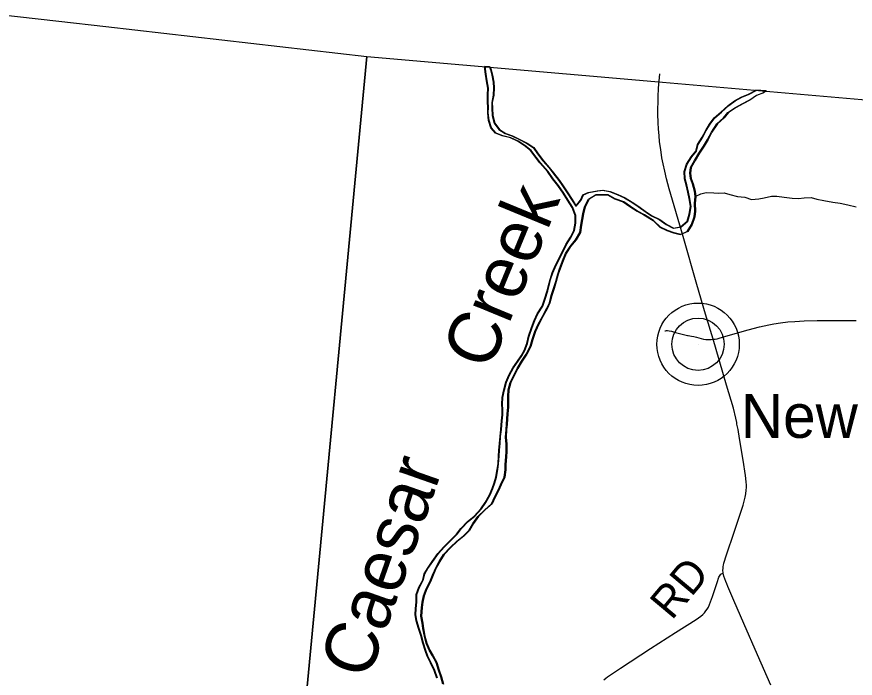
# Model space of a CAD drawing. Extents: x 1442749 to 1756758, y 235267 to 677782.
# Drawn here: x 1548844 to 1556835, y 569056 to 575359 of the extents above; entities that cross this region are included whole.
import ezdxf

# ---------------------------------------------------------------- set-up
doc = ezdxf.new("R2010")
doc.units = 0
for name, color, linetype in [('GM_X_Adjacent_County', 7, 'Continuous'), ('GM_X_County', 7, 'Continuous'), ('GM_X_County_Road', 7, 'Continuous'), ('GM_X_County_Road_Text', 7, 'Continuous'), ('GM_X_Major_River', 7, 'Continuous'), ('GM_X_Major_River_Text', 7, 'Continuous'), ('GM_X_Minor_River', 7, 'Continuous'), ('GM_X_State_Route', 7, 'Continuous'), ('GM_X_Township', 7, 'Continuous'), ('GM_X_Township_Subdivision', 7, 'Continuous'), ('GM_X_Unincorporated', 7, 'Continuous'), ('GM_X_Unincorporated_Location', 7, 'Continuous'), ('GM_X_Unincorporated_Text', 7, 'Continuous')]:
    doc.layers.add(name, color=color, linetype=linetype)

msp = doc.modelspace()

# ---------------------------------------------------------------- linework, layer by layer
at = {"layer": 'GM_X_Adjacent_County'}
for points in [[(1514551.8, 590905.6), (1514077.4, 585460), (1513734.6, 581107.4), (1513727.5, 580973.9), (1513514.2, 578839.9), (1514569.4, 578743.8), (1516950, 578526.9), (1518829.2, 578331.8), (1524308.5, 577745.2), (1526680.1, 577523.9), (1529626.7, 577249.2), (1531676.6, 577058.1), (1536645.4, 576561.3), (1543156.7, 575957.6), (1545678.1, 575724.5), (1546403.2, 575641.6), (1549246.3, 575316.8), (1549693.5, 575265.7), (1552179.9, 574981.5), (1554998.6, 574736.4), (1559309.5, 574361.4), (1567480, 573617.6), (1572928.5, 573040.3)], [(1510501.5, 579143.6), (1513514.2, 578839.9), (1514569.4, 578743.8), (1516950, 578526.9), (1518829.2, 578331.8), (1524308.5, 577745.2), (1526680.1, 577523.9), (1529626.7, 577249.2), (1531676.6, 577058.1), (1536645.4, 576561.3), (1543156.7, 575957.6), (1545678.1, 575724.5), (1546403.2, 575641.6), (1549246.3, 575316.8), (1549693.5, 575265.7), (1552179.9, 574981.5), (1551567.1, 568507.3), (1551312.1, 565815), (1551044.2, 562987.6), (1549909.5, 549764.5)]]:
    msp.add_lwpolyline(points, dxfattribs=at)
at = {"layer": 'GM_X_County'}
msp.add_lwpolyline([(1549909.5, 549764.5), (1551044.2, 562987.6), (1551312.1, 565815), (1551567.1, 568507.3), (1552179.9, 574981.5), (1554998.6, 574736.4), (1559309.5, 574361.4), (1567480, 573617.6), (1572928.5, 573040.3)], dxfattribs=at)
at = {"layer": 'GM_X_County_Road'}
for points in [[(1555479.7, 572285.8), (1555501.6, 572287.7), (1555518.1, 572290.1), (1555538.5, 572295.4), (1555623.2, 572321.5), (1555815.4, 572376.6), (1555923.4, 572404), (1556012.7, 572424.4), (1556060.9, 572433.5), (1556122.3, 572442.8), (1556193.8, 572451.3), (1556259.1, 572456.6), (1556347.4, 572461.7), (1556471.9, 572464.9), (1556593.1, 572465.2), (1556747.3, 572463.8), (1556842.5, 572464.6)], [(1554439.5, 569040.5), (1554459.1, 569058), (1554472.7, 569068.8), (1554492.8, 569082.9), (1554597.6, 569153.6), (1554884, 569338.6), (1555121.6, 569490.5), (1555318.5, 569615.2), (1555341.4, 569630.8), (1555363.9, 569646.9), (1555382.4, 569662.5), (1555397.1, 569678.7), (1555412.4, 569698.8), (1555423.9, 569714.3), (1555435.6, 569733.8), (1555446.9, 569758.5), (1555476.2, 569835.5), (1555520, 569968.7), (1555536.1, 570018), (1555540.6, 570029.2), (1555546.5, 570038), (1555555.8, 570047.3), (1555566.5, 570054.1), (1555577, 570058.1)]]:
    msp.add_lwpolyline(points, dxfattribs=at)
at = {"layer": 'GM_X_Major_River'}
for p, q in [((1553350.7, 574881.1), (1553302.9, 574885.3)), ((1553308.8, 574885.3), (1553356.6, 574881.1)), ((1555983.3, 574652.2), (1555889, 574660.4)), ((1555894.9, 574660.4), (1555989.2, 574652.2))]:
    msp.add_line(p, q, dxfattribs=at)
for points in [[(1554053.1, 573678.6), (1554000.4, 573751.9), (1553951.5, 573815), (1553902.8, 573886.2), (1553830.3, 573967.9), (1553789.2, 574020.9), (1553740.4, 574086.1), (1553679.1, 574131.4), (1553615.8, 574172.8), (1553548.3, 574204.2), (1553470.5, 574225.8), (1553406.8, 574249.2), (1553361.8, 574302.2), (1553341.1, 574370.9), (1553332.5, 574443.3), (1553333.5, 574493.4), (1553330.5, 574547.6), (1553329.9, 574615.8), (1553333.2, 574680), (1553322.5, 574748.4), (1553311.7, 574812.8), (1553302.9, 574885.3)], [(1554059, 573678.6), (1554006.3, 573751.8), (1553957.5, 573815), (1553908.7, 573886.2), (1553836.2, 573967.9), (1553795.1, 574020.9), (1553746.3, 574086.1), (1553685.1, 574131.4), (1553621.7, 574172.8), (1553554.2, 574204.2), (1553476.4, 574225.8), (1553412.8, 574249.2), (1553367.7, 574302.2), (1553347, 574370.9), (1553338.4, 574443.3), (1553339.4, 574493.4), (1553336.5, 574547.6), (1553335.8, 574615.8), (1553339.1, 574680), (1553328.4, 574748.4), (1553317.7, 574812.8), (1553308.8, 574885.3)], [(1553350.7, 574881.1), (1553358.6, 574852), (1553371.7, 574801.6), (1553384.4, 574735.1), (1553387.3, 574680.9), (1553384, 574612.8), (1553370.5, 574540.8), (1553371.5, 574488.6), (1553374.1, 574418.4), (1553394.7, 574345.7), (1553437.6, 574284.7), (1553499, 574247.3), (1553562.7, 574224), (1553634.2, 574188.5), (1553703.7, 574155), (1553765, 574113.7), (1553807.9, 574052.6), (1553858.7, 573987.4), (1553913.6, 573922.1), (1553952.6, 573871.2), (1554011.4, 573799.8), (1554044.4, 573747), (1554091.2, 573679.8), (1554132.1, 573618.8), (1554170.9, 573553.9), (1554216.1, 573611.1), (1554239.2, 573662.8), (1554289.7, 573683.9), (1554376.3, 573700.2), (1554426.5, 573705.2), (1554494.4, 573693.9), (1554566, 573664.3), (1554635.5, 573632.9), (1554704.9, 573593.4), (1554766.2, 573550), (1554841.3, 573496.4), (1554894.8, 573463.2), (1554966.2, 573425.7), (1555033.4, 573378.2), (1555100.9, 573344.7), (1555171.4, 573357.4), (1555232.6, 573412.3), (1555253.9, 573478.1), (1555265.4, 573550.1), (1555252.9, 573628.6), (1555240.1, 573689), (1555225.4, 573757.5), (1555208.5, 573816), (1555203.8, 573884.3), (1555227.3, 573954.1), (1555272.7, 574023.4), (1555315.9, 574078.7), (1555333.2, 574142.6), (1555376.7, 574211.9), (1555410, 574275.5), (1555447.3, 574334.9), (1555490.6, 574396.2), (1555553.8, 574449.1), (1555623.3, 574513.9), (1555684.2, 574556.9), (1555749.1, 574591.7), (1555817.9, 574622.4), (1555884.7, 574657.2), (1555889, 574660.4)], [(1553356.6, 574881.1), (1553364.5, 574852), (1553377.6, 574801.6), (1553390.3, 574735.1), (1553393.2, 574680.9), (1553389.9, 574612.8), (1553376.4, 574540.8), (1553377.4, 574488.6), (1553380, 574418.4), (1553400.6, 574345.7), (1553443.5, 574284.7), (1553504.9, 574247.3), (1553568.6, 574224), (1553640.1, 574188.5), (1553709.6, 574155), (1553770.9, 574113.7), (1553813.8, 574052.6), (1553864.6, 573987.4), (1553919.5, 573922.1), (1553958.6, 573871.2), (1554017.3, 573799.8), (1554050.3, 573747), (1554097.1, 573679.8), (1554138, 573618.8), (1554176.8, 573553.9), (1554222, 573611.1), (1554245.1, 573662.8), (1554295.7, 573683.9), (1554382.2, 573700.2), (1554432.4, 573705.2), (1554500.3, 573693.9), (1554571.9, 573664.3), (1554641.5, 573632.9), (1554710.8, 573593.4), (1554772.1, 573550), (1554847.2, 573496.4), (1554900.7, 573463.2), (1554972.1, 573425.7), (1555039.4, 573378.2), (1555106.9, 573344.7), (1555177.3, 573357.4), (1555238.5, 573412.3), (1555259.9, 573478.1), (1555271.3, 573550.1), (1555258.8, 573628.6), (1555246, 573689), (1555231.3, 573757.5), (1555214.4, 573816), (1555209.8, 573884.3), (1555233.2, 573954.1), (1555278.7, 574023.4), (1555321.9, 574078.7), (1555339.2, 574142.6), (1555382.6, 574211.9), (1555416, 574275.5), (1555453.2, 574334.9), (1555496.5, 574396.2), (1555559.7, 574449.1), (1555629.2, 574513.9), (1555690.2, 574556.9), (1555755, 574591.7), (1555823.8, 574622.4), (1555890.6, 574657.2), (1555894.9, 574660.4)], [(1553238.3, 570597.1), (1553303.7, 570660), (1553369, 570716.8), (1553398.3, 570780.5), (1553431.7, 570848), (1553454.8, 570899.7), (1553488.3, 570971.3), (1553499.7, 571041.3), (1553498.7, 571093.4), (1553504.2, 571165.6), (1553509.2, 571215.6), (1553508.5, 571285.9), (1553501.9, 571354.2), (1553507.3, 571424.3), (1553512.3, 571476.4), (1553518.3, 571576.6), (1553523.6, 571638.7), (1553525.6, 571740.9), (1553528.8, 571803.1), (1553546.2, 571873), (1553613.1, 572008.1), (1553654.5, 572077.5), (1553698, 572144.8), (1553737.5, 572216.3), (1553756.8, 572284.1), (1553782.4, 572359.8), (1553813.9, 572431.4), (1553853.4, 572502.8), (1553897.1, 572582.2), (1553920.1, 572633.9), (1553937.6, 572703.8), (1553958.9, 572769.6), (1553980.3, 572837.4), (1553999.7, 572905.2), (1554016.7, 572957), (1554046.3, 573034.7), (1554073.7, 573102.4), (1554117.2, 573169.7), (1554170.5, 573232.9), (1554212, 573302.2), (1554221.4, 573372.3), (1554228.5, 573428.3), (1554239.6, 573482.3), (1554255, 573548.2), (1554294.5, 573619.6), (1554359.5, 573662.4), (1554409.6, 573661.4), (1554473.7, 573662.2), (1554541.2, 573624.7), (1554622.8, 573595), (1554688, 573549.6), (1554755.4, 573508.1), (1554820.8, 573472.7), (1554907.9, 573418.8), (1554972.8, 573355.3), (1555040.3, 573321.9), (1555104.1, 573300.5), (1555167.9, 573285.2), (1555232.6, 573312), (1555274, 573379.4), (1555301.5, 573453.1), (1555306.6, 573505.2), (1555304, 573579.4), (1555309.4, 573645.5), (1555304.4, 573695.8), (1555283.7, 573766.4), (1555266.7, 573818.9), (1555259.7, 573869.2), (1555264.7, 573921.3), (1555302.2, 573990.7), (1555345.6, 574060.1), (1555389.1, 574127.4), (1555426.4, 574190.9), (1555463.8, 574258.3), (1555517.5, 574337.5), (1555578.8, 574394.5), (1555619.9, 574445.8), (1555693, 574494.5), (1555757.9, 574529.3), (1555824.7, 574564.1), (1555889.8, 574608.9), (1555954.4, 574635.7), (1555983.3, 574652.2)], [(1555989.2, 574652.2), (1555960.4, 574635.7), (1555895.7, 574608.9), (1555830.6, 574564.1), (1555763.8, 574529.3), (1555699, 574494.5), (1555625.8, 574445.8), (1555584.7, 574394.5), (1555523.4, 574337.5), (1555469.8, 574258.3), (1555432.3, 574190.9), (1555395, 574127.4), (1555351.6, 574060.1), (1555308.1, 573990.7), (1555270.6, 573921.3), (1555265.6, 573869.2), (1555272.6, 573818.9), (1555289.6, 573766.4), (1555310.3, 573695.8), (1555315.3, 573645.5), (1555310, 573579.4), (1555312.5, 573505.2), (1555307.5, 573453.1), (1555280, 573379.4), (1555238.5, 573312), (1555173.8, 573285.2), (1555110, 573300.5), (1555046.3, 573321.9), (1554978.8, 573355.3), (1554913.9, 573418.8), (1554826.7, 573472.7), (1554761.3, 573508.1), (1554693.9, 573549.6), (1554628.7, 573595), (1554547.1, 573624.7), (1554479.7, 573662.2), (1554415.5, 573661.4), (1554365.4, 573662.4), (1554300.4, 573619.6), (1554260.9, 573548.2), (1554245.6, 573482.3), (1554234.5, 573428.3), (1554227.3, 573372.3), (1554217.9, 573302.2), (1554176.5, 573232.9), (1554123.1, 573169.7), (1554079.7, 573102.4), (1554052.3, 573034.7), (1554022.7, 572957), (1554005.6, 572905.2), (1553986.2, 572837.4), (1553964.8, 572769.6), (1553943.5, 572703.8), (1553926.1, 572633.9), (1553903, 572582.2), (1553859.3, 572502.8), (1553819.8, 572431.4), (1553788.3, 572359.8), (1553762.8, 572284.1), (1553743.4, 572216.3), (1553703.9, 572144.8), (1553660.4, 572077.5), (1553619, 572008.1), (1553552.1, 571873), (1553534.7, 571803.1), (1553531.5, 571740.9), (1553529.5, 571638.7), (1553524.2, 571576.6), (1553518.2, 571476.4), (1553513.2, 571424.3), (1553507.8, 571354.2), (1553514.5, 571285.9), (1553515.1, 571215.6), (1553510.1, 571165.6), (1553504.6, 571093.4), (1553505.6, 571041.3), (1553494.2, 570971.3), (1553460.7, 570899.7), (1553437.6, 570848), (1553404.2, 570780.5), (1553374.9, 570716.8), (1553309.6, 570660), (1553244.2, 570597.1)], [(1552848.9, 569056.1), (1552822.3, 569130.8), (1552787.6, 569201.7), (1552754.8, 569266.6), (1552737.8, 569319.1), (1552715.2, 569389.7), (1552694.6, 569462.4), (1552673.9, 569531), (1552651.3, 569603.6), (1552642.5, 569664), (1552645.5, 569716.1), (1552650.8, 569784.2), (1552652.2, 569854.4), (1552675.7, 569924.1), (1552713.1, 569991.6), (1552726.3, 570051.5), (1552757.4, 570103.1), (1552802.8, 570168.4), (1552856.4, 570243.5), (1552911.8, 570304.6), (1552973.1, 570365.6), (1553034.5, 570430.6), (1553077.6, 570481.9), (1553141.1, 570548.8), (1553204.3, 570599.8), (1553267.8, 570670.7), (1553309.1, 570732.1), (1553350.6, 570803.5), (1553373.9, 570865.2), (1553395, 570917), (1553410.1, 570970.8), (1553423.6, 571044.8), (1553430.7, 571098.8), (1553436.1, 571170.9), (1553439.3, 571229), (1553444.5, 571293.2), (1553449.9, 571359.2), (1553459.2, 571427.3), (1553464.8, 571507.4), (1553470, 571565.5), (1553471, 571617.7), (1553468, 571667.9), (1553471.3, 571732), (1553486.7, 571803.9), (1553506.2, 571875.8), (1553533.6, 571943.4), (1553571.1, 572012.9), (1553616.4, 572076.2), (1553651.5, 572127.7), (1553680.6, 572179.3), (1553706, 572247), (1553721.4, 572316.9), (1553749.1, 572398.6), (1553774.5, 572466.3), (1553803.8, 572529.9), (1553851.3, 572601.2), (1553874.7, 572669), (1553898.3, 572746.7), (1553913.4, 572798.6), (1553926.5, 572856.5), (1553945.8, 572918.3), (1553979.3, 572991.9), (1554046.1, 573123), (1554077.5, 573190.6), (1554121, 573259.9), (1554152.3, 573321.5), (1554165.7, 573391.4), (1554167.1, 573465.7), (1554138.6, 573542.5), (1554093.8, 573611.6), (1554053.1, 573678.6)], [(1552854.8, 569056.1), (1552828.2, 569130.8), (1552793.6, 569201.7), (1552760.8, 569266.6), (1552743.8, 569319.1), (1552721.1, 569389.7), (1552700.5, 569462.4), (1552679.8, 569531), (1552657.2, 569603.6), (1552648.4, 569664), (1552651.4, 569716.1), (1552656.8, 569784.2), (1552658.2, 569854.4), (1552681.6, 569924.1), (1552719, 569991.6), (1552732.2, 570051.5), (1552763.3, 570103.1), (1552808.7, 570168.4), (1552862.3, 570243.5), (1552917.7, 570304.6), (1552979, 570365.6), (1553040.4, 570430.6), (1553083.6, 570481.9), (1553147, 570548.8), (1553210.2, 570599.8), (1553273.7, 570670.7), (1553315, 570732.1), (1553356.6, 570803.5), (1553379.8, 570865.2), (1553400.9, 570917), (1553416, 570970.8), (1553429.5, 571044.8), (1553436.6, 571098.8), (1553442, 571170.9), (1553445.2, 571229), (1553450.5, 571293.2), (1553455.8, 571359.2), (1553465.1, 571427.3), (1553470.7, 571507.4), (1553475.9, 571565.5), (1553476.9, 571617.7), (1553473.9, 571667.9), (1553477.2, 571732), (1553492.6, 571803.9), (1553512.1, 571875.8), (1553539.5, 571943.4), (1553577, 572012.9), (1553622.3, 572076.2), (1553657.4, 572127.7), (1553686.5, 572179.3), (1553711.9, 572247), (1553727.3, 572316.9), (1553755, 572398.6), (1553780.4, 572466.3), (1553809.7, 572529.9), (1553857.3, 572601.2), (1553880.6, 572669), (1553904.2, 572746.7), (1553919.3, 572798.6), (1553932.5, 572856.5), (1553951.7, 572918.3), (1553985.3, 572991.9), (1554052, 573123), (1554083.4, 573190.6), (1554126.9, 573259.9), (1554158.2, 573321.5), (1554171.6, 573391.4), (1554173.1, 573465.7), (1554144.5, 573542.5), (1554099.8, 573611.6), (1554059, 573678.6)], [(1552905.9, 569000.8), (1552885.2, 569069.4), (1552864.4, 569132), (1552841.8, 569204.7), (1552807, 569269.6), (1552776, 569322.3), (1552747.3, 569389.1), (1552728.6, 569457.7), (1552714, 569530.2), (1552707, 569580.5), (1552696.2, 569646.9), (1552701.9, 569729), (1552706.9, 569781.1), (1552720.1, 569841), (1552747.5, 569908.7), (1552780.9, 569976.2), (1552806.3, 570039.9), (1552839.8, 570113.5), (1552870.9, 570167), (1552912.4, 570234.4), (1552975.8, 570301.3), (1553037.2, 570362.3), (1553098.3, 570409.2), (1553153.5, 570464.3), (1553190.8, 570529.8), (1553238.3, 570597.1)], [(1553244.2, 570597.1), (1553196.8, 570529.8), (1553159.4, 570464.3), (1553104.2, 570409.2), (1553043.1, 570362.3), (1552981.8, 570301.3), (1552918.3, 570234.4), (1552876.9, 570167), (1552845.7, 570113.5), (1552812.2, 570039.9), (1552786.9, 569976.2), (1552753.5, 569908.7), (1552726.1, 569841), (1552712.8, 569781.1), (1552707.8, 569729), (1552702.2, 569646.9), (1552712.9, 569580.5), (1552719.9, 569530.2), (1552734.5, 569457.7), (1552753.2, 569389.1), (1552781.9, 569322.3), (1552812.9, 569269.6), (1552847.7, 569204.7), (1552870.4, 569132), (1552891.2, 569069.4), (1552911.9, 569000.8)]]:
    msp.add_lwpolyline(points, dxfattribs=at)
at = {"layer": 'GM_X_Minor_River'}
msp.add_lwpolyline([(1555309.4, 573645.5), (1555364, 573670.5), (1555414.4, 573685.6), (1555486.5, 573680.1), (1555536.6, 573679.1), (1555586.7, 573680.1), (1555640.5, 573665), (1555714.3, 573645.5), (1555784.4, 573640.1), (1555848.1, 573618.7), (1555916.4, 573623.4), (1555968.7, 573634.4), (1556037.1, 573649.1), (1556087.3, 573650.1), (1556159.2, 573638.6), (1556233.2, 573629.1), (1556295.3, 573625.9), (1556349.6, 573634.8), (1556415.8, 573635.5), (1556467.6, 573620.4), (1556535.5, 573607), (1556621.4, 573593.3), (1556691.3, 573581.9), (1556763.3, 573568.4), (1556843, 573548.8)], dxfattribs=at)
at = {"layer": 'GM_X_State_Route'}
for points in [[(1555708.3, 571478.7), (1555706, 571491.5), (1555696.6, 571532.8), (1555674, 571628.4), (1555608.5, 571848.3), (1555508.7, 572188.3), (1555479.7, 572285.8), (1555408.6, 572524.6), (1555326.9, 572808.2), (1555194, 573265), (1555062.7, 573718.9), (1555037.4, 573813.4), (1555019.4, 573887.5), (1555004.9, 573956.1), (1554993.5, 574016.3), (1554981, 574094.9), (1554971.2, 574168.7), (1554965.3, 574227.9), (1554960.4, 574289.2), (1554957.8, 574351.5), (1554955.4, 574431.6), (1554956, 574595.9), (1554960.6, 574678.8), (1554971.8, 574814.8)], [(1556030, 568991), (1555904.2, 569279.6), (1555773.2, 569576.8), (1555678.8, 569796.8), (1555620.2, 569931.2), (1555610, 569955.9), (1555601.4, 569978.1), (1555592.7, 570001.9), (1555583.6, 570027.7), (1555578.8, 570045.7), (1555577, 570058.1), (1555576.1, 570063.8), (1555574.9, 570083.1), (1555575.8, 570104), (1555577.1, 570120.4), (1555579.2, 570134.7), (1555583.9, 570153.3), (1555608.4, 570232.1), (1555681.9, 570449.4), (1555765.8, 570704.6), (1555777.6, 570742.4), (1555786.7, 570782.3), (1555792.4, 570814.8), (1555796.9, 570847.7), (1555798.9, 570875.2), (1555798.6, 570896.1), (1555796.7, 570929), (1555790.3, 570987.1), (1555766.7, 571135.6), (1555733.2, 571339.9), (1555718, 571425.9), (1555708.3, 571478.7)]]:
    msp.add_lwpolyline(points, dxfattribs=at)
at = {"layer": 'GM_X_Township'}
msp.add_lwpolyline([(1574567.9, 539458.5), (1566007.1, 539894.4), (1561723.7, 540198.8), (1558042.4, 540322.3), (1554905.7, 540487.3), (1549399.3, 540776.8), (1549067.9, 540794.2), (1549410.8, 544569.8), (1549796.7, 548590.4), (1549909.5, 549764.5), (1551044.2, 562987.6), (1551312.1, 565815), (1551567.1, 568507.3), (1552179.9, 574981.5), (1554998.6, 574736.4), (1559309.5, 574361.4), (1567480, 573617.6), (1572928.5, 573040.3)], dxfattribs=at)
at = {"layer": 'GM_X_Township_Subdivision'}
for points in [[(1555020.9, 572365.5), (1555025.9, 572367.3), (1555037.1, 572369.6), (1555046.3, 572369.7), (1555061.8, 572367.3), (1555083.6, 572361.8), (1555121.8, 572351.3), (1555172.3, 572338.1), (1555210.6, 572329.1), (1555236.1, 572323.3), (1555241.5, 572322.2)], [(1555241.5, 572322.2), (1555258.2, 572318.6), (1555274.3, 572315.5), (1555296.7, 572311.4), (1555322.1, 572305.7), (1555343.8, 572299.6), (1555366, 572292.6), (1555388.8, 572287.6), (1555412, 572284.4), (1555426.5, 572283.5), (1555442.7, 572283.1), (1555462.9, 572284.4), (1555479.7, 572285.8)]]:
    msp.add_lwpolyline(points, dxfattribs=at)
at = {"layer": 'GM_X_Unincorporated'}
for radius in [392.8, 249]:
    msp.add_circle((1555337.1, 572238.5), radius, dxfattribs=at)
at = {"layer": 'GM_X_Unincorporated_Location'}
msp.add_line((1555337.1, 572238.5), (1555337.1, 572238.5), dxfattribs=at)

# ---------------------------------------------------------------- texts
at = {"layer": 'GM_X_County_Road_Text'}
msp.add_text('RD', height=300, rotation=50.06294, dxfattribs=at).set_placement((1555086.7, 569601.3))
at = {"layer": 'GM_X_Major_River_Text'}
for s, height, rotation, p in [('Creek', 500.24, 67.60394, (1553347.8, 571973.5)), ('Caesar', 500.22, 70.60011, (1552192.5, 569027.6))]:
    msp.add_text(s, height=height, rotation=rotation, dxfattribs=at).set_placement(p)
at = {"layer": 'GM_X_Unincorporated_Text'}
msp.add_text('New Burlington', height=417, rotation=0.00001, dxfattribs=at).set_placement((1555744.8, 571346.8))

doc.saveas('drawing.dxf')
